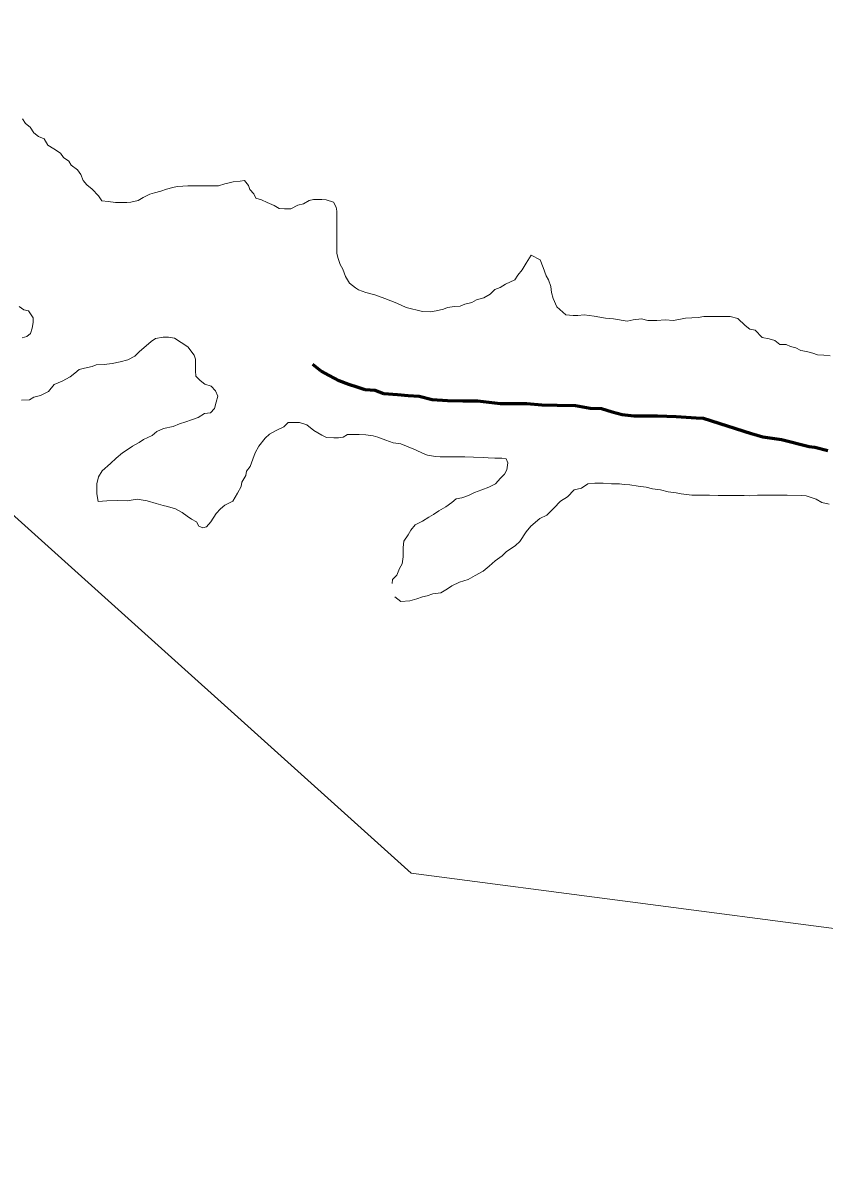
# Model space of a CAD drawing. Extents: x -1643653 to 4543381, y 1624270 to 13878484.
# Drawn here: x 802718 to 803100, y 9015515 to 9016058 of the extents above; entities that cross this region are included whole.
import ezdxf

# ---------------------------------------------------------------- set-up
doc = ezdxf.new("R2010")
doc.units = 0
doc.header["$LTSCALE"] = 200
doc.linetypes.add('LONG_DASH_SHORT_DASH', pattern=[9.9, 6, -1.2, 1.5, -1.2])
doc.layers.add('60', color=7, linetype='Continuous', lineweight=13)

msp = doc.modelspace()

# ---------------------------------------------------------------- linework, layer by layer
at = {"layer": '60'}
for points in [[(807126, 9013554.3), (805831.2, 9014683.5), (804956.4, 9014561), (803779.5, 9015538.2), (802903.5, 9015653.1), (801522.3, 9016894.9), (800901.2, 9016842.4), (800376.3, 9017157.5), (799886.4, 9016711.1), (799746.4, 9016868.7), (799540.1, 9016834.7), (799794.2, 9017234.1), (799926.4, 9018248.5), (800734.8, 9018666.7), (801270.7, 9019718.2), (802746.2, 9020198.7), (804393.9, 9022148.4), (804477.4, 9023011.8), (804881.1, 9023304.3), (805354.3, 9023555), (806014.4, 9022695.6), (806410.3, 9021665.8)], [(802737.8, 9015994.1), (802736.3, 9015996.1), (802733.1, 9015998.1), (802730.3, 9015999.9), (802728.6, 9016002.9), (802725.8, 9016004.1), (802723.6, 9016005.7), (802721.9, 9016008.4), (802719.6, 9016010.2), (802718.2, 9016012.5)], [(802737.8, 9015994.1), (802736.3, 9015996.1), (802733.1, 9015998.1), (802730.3, 9015999.9), (802728.6, 9016002.9), (802725.8, 9016004.1), (802723.6, 9016005.7), (802721.9, 9016008.4), (802719.6, 9016010.2), (802718.2, 9016012.5)], [(802960.6, 9015947.5), (802960.6, 9015947.5), (802958.2, 9015943.6), (802956.4, 9015940.5), (802954.3, 9015937.9), (802954.3, 9015937.9), (802952.9, 9015935.8), (802952.9, 9015935.8), (802948.4, 9015933.6), (802945.9, 9015932.1), (802943.4, 9015931.1), (802941.1, 9015928.9), (802938.1, 9015927.1), (802934.6, 9015926.2), (802932.3, 9015924.9), (802929.1, 9015924.2), (802926.8, 9015923.2), (802924.1, 9015923), (802920.8, 9015922.5), (802918.8, 9015921.8), (802915.3, 9015921), (802912.6, 9015920.5), (802908.8, 9015920.6), (802908.8, 9015920.6), (802908.8, 9015920.6), (802908.8, 9015920.6), (802901.1, 9015922.6), (802896.7, 9015924.6), (802893.8, 9015925.7), (802890.9, 9015926.9), (802886.1, 9015928.6), (802881.8, 9015929.7), (802878.4, 9015931), (802876.9, 9015932), (802874.1, 9015934.1), (802872.2, 9015937.3), (802870.9, 9015940.8), (802869.7, 9015943.1), (802868.5, 9015946.4), (802868, 9015948.4), (802868, 9015950.4), (802868, 9015953.6), (802868.1, 9015955.9), (802868.1, 9015959.9), (802868.1, 9015964.7), (802868.1, 9015968.4), (802867.7, 9015970.4), (802866.4, 9015972.7), (802862.9, 9015973.9), (802860.9, 9015974), (802858.9, 9015974), (802856.9, 9015974), (802854.9, 9015973.5), (802852.2, 9015972), (802849.4, 9015971.3), (802846.1, 9015969.6), (802843.1, 9015969.6), (802840.6, 9015969.8), (802838.2, 9015971.1), (802834.9, 9015972.6), (802832.2, 9015973.9), (802829.4, 9015974.7), (802828.4, 9015976.7), (802826.5, 9015978.7), (802826, 9015980.7), (802824, 9015983), (802822, 9015982.7), (802818.7, 9015982.5), (802816.7, 9015982), (802814.7, 9015981.5), (802811.7, 9015980.5), (802809.7, 9015980.6), (802806.5, 9015980.6), (802803.5, 9015980.6), (802801.2, 9015980.6), (802799, 9015980.6), (802797, 9015980.6), (802794.7, 9015980.4), (802792, 9015980.2), (802789.9, 9015979.7), (802786.9, 9015979), (802784.2, 9015978), (802781.2, 9015977.2), (802778.9, 9015976.5), (802775.7, 9015975), (802773.4, 9015973.5), (802769.9, 9015972.8), (802767.9, 9015972.6), (802764.6, 9015972.6), (802762.6, 9015972.6), (802759.1, 9015973.1), (802756.1, 9015973.4), (802754.4, 9015975.7), (802751.4, 9015978.9), (802748.9, 9015981), (802747.2, 9015983), (802746, 9015986), (802744.5, 9015988.2), (802741.5, 9015990.3), (802740.3, 9015992.3), (802737.8, 9015994.1)], [(802960.6, 9015947.5), (802960.6, 9015947.5), (802958.2, 9015943.6), (802956.4, 9015940.5), (802954.3, 9015937.9), (802954.3, 9015937.9), (802952.9, 9015935.8), (802952.9, 9015935.8), (802948.4, 9015933.6), (802945.9, 9015932.1), (802943.4, 9015931.1), (802941.1, 9015928.9), (802938.1, 9015927.1), (802934.6, 9015926.2), (802932.3, 9015924.9), (802929.1, 9015924.2), (802926.8, 9015923.2), (802924.1, 9015923), (802920.8, 9015922.5), (802918.8, 9015921.8), (802915.3, 9015921), (802912.6, 9015920.5), (802908.8, 9015920.6), (802908.8, 9015920.6), (802908.8, 9015920.6), (802908.8, 9015920.6), (802901.1, 9015922.6), (802896.7, 9015924.6), (802893.8, 9015925.7), (802890.9, 9015926.9), (802886.1, 9015928.6), (802881.8, 9015929.7), (802878.4, 9015931), (802876.9, 9015932), (802874.1, 9015934.1), (802872.2, 9015937.3), (802870.9, 9015940.8), (802869.7, 9015943.1), (802868.5, 9015946.4), (802868, 9015948.4), (802868, 9015950.4), (802868, 9015953.6), (802868.1, 9015955.9), (802868.1, 9015959.9), (802868.1, 9015964.7), (802868.1, 9015968.4), (802867.7, 9015970.4), (802866.4, 9015972.7), (802862.9, 9015973.9), (802860.9, 9015974), (802858.9, 9015974), (802856.9, 9015974), (802854.9, 9015973.5), (802852.2, 9015972), (802849.4, 9015971.3), (802846.1, 9015969.6), (802843.1, 9015969.6), (802840.6, 9015969.8), (802838.2, 9015971.1), (802834.9, 9015972.6), (802832.2, 9015973.9), (802829.4, 9015974.7), (802828.4, 9015976.7), (802826.5, 9015978.7), (802826, 9015980.7), (802824, 9015983), (802822, 9015982.7), (802818.7, 9015982.5), (802816.7, 9015982), (802814.7, 9015981.5), (802811.7, 9015980.5), (802809.7, 9015980.6), (802806.5, 9015980.6), (802803.5, 9015980.6), (802801.2, 9015980.6), (802799, 9015980.6), (802797, 9015980.6), (802794.7, 9015980.4), (802792, 9015980.2), (802789.9, 9015979.7), (802786.9, 9015979), (802784.2, 9015978), (802781.2, 9015977.2), (802778.9, 9015976.5), (802775.7, 9015975), (802773.4, 9015973.5), (802769.9, 9015972.8), (802767.9, 9015972.6), (802764.6, 9015972.6), (802762.6, 9015972.6), (802759.1, 9015973.1), (802756.1, 9015973.4), (802754.4, 9015975.7), (802751.4, 9015978.9), (802748.9, 9015981), (802747.2, 9015983), (802746, 9015986), (802744.5, 9015988.2), (802741.5, 9015990.3), (802740.3, 9015992.3), (802737.8, 9015994.1)], [(803103.1, 9015899.5), (803100.1, 9015899.8), (803097.1, 9015900), (803094.8, 9015900.8), (803091.8, 9015901.6), (803089.1, 9015902.1), (803086.8, 9015903.3), (803084.3, 9015903.9), (803082.1, 9015904.9), (803079.1, 9015904.9), (803076.8, 9015906.9), (803074.1, 9015907.7), (803070.8, 9015908.2), (803067.4, 9015911.7), (803064.9, 9015912.2), (803062.6, 9015914), (803059.2, 9015917.3), (803055.5, 9015918.2), (803050.1, 9015918.2), (803050.1, 9015918.2), (803050.1, 9015918.2), (803050.1, 9015918.2), (803050.1, 9015918.2), (803050.1, 9015918.2), (803042.9, 9015918.2), (803040.3, 9015917.8), (803040.3, 9015917.8), (803034.2, 9015917.4), (803028.4, 9015916.3), (803024.5, 9015916.7), (803020.5, 9015916.3), (803016.2, 9015916.3), (803013.3, 9015917.1), (803009.3, 9015916.7), (803006.4, 9015916), (803006.4, 9015916), (802999.9, 9015917.1), (802996, 9015917.4), (802990.6, 9015918.5), (802990.6, 9015918.5), (802990.6, 9015918.5), (802985.9, 9015919), (802982.9, 9015918.8), (802980.6, 9015918.8), (802977.1, 9015919.1), (802972.9, 9015922.8), (802972.9, 9015922.8), (802972.9, 9015922.8), (802972.9, 9015922.8), (802971.1, 9015926.8), (802970.4, 9015929.7), (802970, 9015932.6), (802968.9, 9015935.8), (802967.8, 9015937.6), (802966.4, 9015941.6), (802965, 9015945.2), (802965, 9015945.2), (802960.6, 9015947.5)], [(803103.1, 9015899.5), (803100.1, 9015899.8), (803097.1, 9015900), (803094.8, 9015900.8), (803091.8, 9015901.6), (803089.1, 9015902.1), (803086.8, 9015903.3), (803084.3, 9015903.9), (803082.1, 9015904.9), (803079.1, 9015904.9), (803076.8, 9015906.9), (803074.1, 9015907.7), (803070.8, 9015908.2), (803067.4, 9015911.7), (803064.9, 9015912.2), (803062.6, 9015914), (803059.2, 9015917.3), (803055.5, 9015918.2), (803050.1, 9015918.2), (803050.1, 9015918.2), (803050.1, 9015918.2), (803050.1, 9015918.2), (803050.1, 9015918.2), (803050.1, 9015918.2), (803042.9, 9015918.2), (803040.3, 9015917.8), (803040.3, 9015917.8), (803034.2, 9015917.4), (803028.4, 9015916.3), (803024.5, 9015916.7), (803020.5, 9015916.3), (803016.2, 9015916.3), (803013.3, 9015917.1), (803009.3, 9015916.7), (803006.4, 9015916), (803006.4, 9015916), (802999.9, 9015917.1), (802996, 9015917.4), (802990.6, 9015918.5), (802990.6, 9015918.5), (802990.6, 9015918.5), (802985.9, 9015919), (802982.9, 9015918.8), (802980.6, 9015918.8), (802977.1, 9015919.1), (802972.9, 9015922.8), (802972.9, 9015922.8), (802972.9, 9015922.8), (802972.9, 9015922.8), (802971.1, 9015926.8), (802970.4, 9015929.7), (802970, 9015932.6), (802968.9, 9015935.8), (802967.8, 9015937.6), (802966.4, 9015941.6), (802965, 9015945.2), (802965, 9015945.2), (802960.6, 9015947.5)], [(802716.6, 9015923), (802718.9, 9015921.5), (802721.1, 9015920.9), (802723.3, 9015917.7), (802723.3, 9015915.4), (802722.8, 9015912.7), (802722, 9015910.2), (802720.3, 9015908.8), (802718, 9015908.1)], [(802717.8, 9015878.4), (802721.6, 9015878.6), (802723.6, 9015879.9), (802726.8, 9015880.6), (802730.6, 9015882.6), (802733.4, 9015885.8), (802737.1, 9015887.5), (802740.9, 9015889.5), (802743.2, 9015891.2), (802745.2, 9015893), (802747.2, 9015893.5), (802749.2, 9015894), (802751.4, 9015894.4), (802753.4, 9015895.2), (802757.2, 9015895.4), (802761, 9015895.9), (802764.7, 9015896.6), (802768.5, 9015897.6), (802771.7, 9015899.3), (802774, 9015901.6), (802776, 9015903.3), (802779.5, 9015906.3), (802781.6, 9015907.8), (802785.3, 9015908.5), (802787.8, 9015908.5), (802790.6, 9015907.9), (802793.9, 9015905.9), (802797, 9015903.8), (802800.1, 9015899.9), (802800.1, 9015899.9), (802800.7, 9015897.9), (802800.7, 9015894.4), (802800.7, 9015892.4), (802800.9, 9015889.9), (802802.9, 9015887.8), (802805.1, 9015886.1), (802808.1, 9015885.1), (802810.2, 9015882.9), (802811.3, 9015880.3), (802810.6, 9015877.5), (802809.8, 9015874.5)], [(802809.8, 9015874.5), (802807.8, 9015872.3), (802805, 9015872.1), (802802, 9015870.1), (802798.8, 9015869.1), (802796, 9015868.1), (802793, 9015867.1), (802790, 9015865.9), (802785.5, 9015864.9), (802782.2, 9015863.5), (802780, 9015861.5), (802775.9, 9015859.7), (802773.9, 9015858.2), (802770.7, 9015856.5), (802768.6, 9015855), (802765.9, 9015853.3), (802762.9, 9015850.8), (802760.1, 9015848.3), (802756.2, 9015844.8), (802754.5, 9015841.8), (802753.7, 9015838.6), (802753.7, 9015838.6), (802753.7, 9015833.8), (802754.3, 9015830.1)], [(802754.3, 9015830.1), (802758.4, 9015830.5), (802763.6, 9015830.6), (802768.1, 9015830.5), (802772.9, 9015831.2), (802777.6, 9015830.5), (802782, 9015829.2), (802785.2, 9015828.2), (802787.4, 9015827.7), (802791.1, 9015826.6), (802791.1, 9015826.6), (802794.3, 9015824.9), (802796.7, 9015823.2), (802798.8, 9015821.7), (802801.2, 9015820.4), (802802.3, 9015818.4), (802804.2, 9015817.6), (802806, 9015818.1), (802808, 9015820.4), (802810.6, 9015824.4), (802812.6, 9015826.6), (802814.6, 9015828.3), (802818.4, 9015830.3), (802820.7, 9015834.1), (802822.4, 9015837.3), (802822.7, 9015839.3), (802824.7, 9015842.5), (802825, 9015844.5), (802826.8, 9015846.8), (802828, 9015850.3), (802829.1, 9015853.3), (802830.8, 9015856.5), (802833.9, 9015860.3), (802835.9, 9015862.2), (802839.1, 9015864), (802842.7, 9015865.7), (802844.9, 9015867.7), (802848.2, 9015867.7), (802850.2, 9015867.7), (802853.7, 9015866.6), (802857.1, 9015863.9), (802860.9, 9015861.8), (802863.1, 9015860.6), (802866.6, 9015860.5), (802868.9, 9015860.5), (802871.1, 9015860.8), (802873.1, 9015862), (802875.1, 9015862), (802878.6, 9015862), (802881.9, 9015861.9), (802885.4, 9015861.4), (802887.6, 9015860.7), (802891.4, 9015859.4), (802894.9, 9015858.1), (802898.6, 9015857.6), (802902.1, 9015856.1), (802905.6, 9015854.8), (802909.1, 9015853), (802911.3, 9015852.2), (802915.1, 9015851.5), (802917.3, 9015851.4), (802919.3, 9015851.4), (802922.6, 9015851.4), (802926.3, 9015851.4), (802929.1, 9015851.4), (802933.1, 9015851.3), (802937.8, 9015851.1), (802940.1, 9015851), (802943.3, 9015850.8), (802946.6, 9015850.8), (802948.8, 9015850.5), (802949.5, 9015848.5), (802949, 9015845.2), (802948, 9015843.1), (802946.1, 9015841.2), (802946.1, 9015841.2), (802943.7, 9015838.6), (802940.4, 9015836.9), (802937.2, 9015835.7), (802933.6, 9015834.4), (802930.7, 9015833), (802927.6, 9015831.8), (802924.9, 9015831.4), (802922.9, 9015829.6), (802919.9, 9015827.6), (802916.6, 9015825.7), (802914.1, 9015823.9), (802911.8, 9015822.7), (802908.8, 9015820.7), (802905.3, 9015819), (802903.3, 9015816.5), (802902, 9015814.2), (802900, 9015811.2), (802899.7, 9015808.2), (802899.7, 9015806.2), (802899.7, 9015803.7), (802899.2, 9015800.5), (802897.9, 9015798.2), (802896.6, 9015795), (802894.6, 9015793), (802894.4, 9015791)], [(802895.6, 9015784.7), (802898.6, 9015782.5), (802902.9, 9015782.8), (802906.1, 9015783.7), (802908.9, 9015784.7), (802911.1, 9015785.2), (802913.8, 9015786.1), (802917.6, 9015786.6), (802920.7, 9015788.5), (802922.9, 9015790), (802926.5, 9015791.7), (802926.5, 9015791.7), (802926.5, 9015791.7), (802930.6, 9015792.9), (802933.9, 9015794.8), (802937.8, 9015796.9), (802940.7, 9015799.3), (802943.5, 9015801.8), (802946.9, 9015804.2), (802948.8, 9015806.1), (802953.2, 9015809.1), (802955.2, 9015811.1), (802958.3, 9015815.6), (802960.5, 9015818.3), (802964.8, 9015822.1), (802968.1, 9015823.6), (802971.4, 9015827), (802974.6, 9015830.3), (802977.9, 9015832.3), (802981.2, 9015835.7), (802984.7, 9015836.5), (802987.7, 9015838.5), (802991, 9015838.9), (802993, 9015838.9), (802995, 9015838.9), (802999, 9015838.6), (803002.7, 9015838.6), (803005, 9015838.3), (803007.7, 9015838.1), (803011.7, 9015837.5), (803015.5, 9015837), (803018.5, 9015836.2), (803022.2, 9015835.7), (803025.9, 9015834.7), (803029.7, 9015834.2), (803032.2, 9015833.7), (803037.2, 9015833.1), (803039.2, 9015833.1), (803043.2, 9015833.1), (803045.7, 9015833.1), (803049.7, 9015833), (803051.9, 9015833), (803055.2, 9015833), (803057.7, 9015833), (803062.2, 9015833), (803064.5, 9015832.9), (803068.5, 9015833.2), (803070.7, 9015833.1), (803076, 9015833.1), (803082.7, 9015833.1), (803089.5, 9015833), (803091.7, 9015832.8), (803096.5, 9015831.2), (803099.2, 9015829.7), (803102.7, 9015828.9)]]:
    msp.add_lwpolyline(points, dxfattribs=at)
at = {"layer": '60', "linetype": 'LONG_DASH_SHORT_DASH', "lineweight": 60}
for points in [[(802913.5, 9015878.6), (802907.3, 9015880.1), (802902, 9015880.4), (802897, 9015881), (802890.5, 9015881.5), (802886.3, 9015883), (802881.5, 9015883.3), (802877.8, 9015884.6), (802873.8, 9015885.8), (802869.1, 9015887.6), (802864.3, 9015890.1), (802860.6, 9015892.2), (802856.6, 9015895.4)], [(803102.1, 9015854.3), (803095.8, 9015855.9), (803093.1, 9015856.1), (803079.9, 9015859.5), (803071.1, 9015860.8), (803065.6, 9015862.3), (803042.7, 9015869.7), (803039.2, 9015869.9), (803029.7, 9015870.5), (803020.9, 9015870.8), (803009.7, 9015870.8), (803004, 9015871.4), (802999.2, 9015872.7), (802994.2, 9015874.2), (802988.7, 9015874.5), (802981.7, 9015875.7), (802973, 9015875.8), (802965.7, 9015876.1), (802958.5, 9015876.6), (802950.5, 9015876.7), (802946, 9015876.7), (802935.2, 9015878), (802931.7, 9015878), (802928, 9015878), (802920.7, 9015878.1), (802913.5, 9015878.6)]]:
    msp.add_lwpolyline(points, dxfattribs=at)
at = {"layer": '60', "lineweight": 25}
msp.add_spline([(814781, 9009175.5), (814787.2, 9009173.4), (814796.9, 9009173.4), (814799.4, 9009172.4), (814805.1, 9009174.5), (814805.6, 9009176.5), (814811.7, 9009179.5), (814811.7, 9009179.5), (814801.5, 9009181), (814790.7, 9009181.5), (814784.1, 9009183.1), (814777.4, 9009185.1), (814778.4, 9009175.5)], degree=3, dxfattribs=at)

doc.saveas('drawing.dxf')
